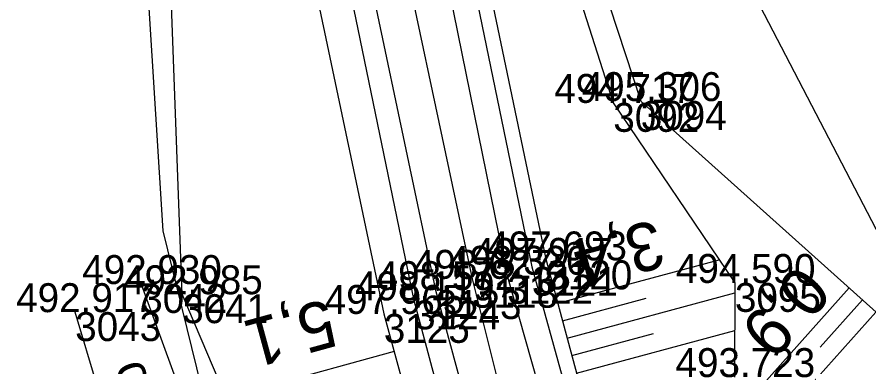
# Model space of a CAD drawing. Extents: x -1234191 to 23050, y -1290331 to -741191.
# Drawn here: x -864895.1 to -864859.71, y -1103328.93 to -1103314.42 of the extents above; entities that cross this region are included whole.
import ezdxf

# ---------------------------------------------------------------- set-up
doc = ezdxf.new("R2010")
doc.units = 0
for name, color, linetype in [('Vrstva 1', 7, 'Continuous'), ('Vrstva 4', 7, 'Continuous'), ('Vrstva 48', 7, 'Continuous'), ('Vrstva 49', 7, 'Continuous'), ('Vrstva 51', 7, 'Continuous'), ('Vrstva 53', 7, 'Continuous'), ('Vrstva 55', 7, 'Continuous'), ('Vrstva 60', 7, 'Continuous'), ('Vrstva 61', 7, 'Continuous')]:
    doc.layers.add(name, color=color, linetype=linetype)

msp = doc.modelspace()

# ---------------------------------------------------------------- linework, layer by layer
at = {"layer": 'Vrstva 1'}
msp.add_lwpolyline([(-864880.026, -1103307.256), (-864876.201, -1103325.274), (-864873.934, -1103334.292), (-864870.859, -1103345.308), (-864865.251, -1103362.67), (-864859.53, -1103377.926), (-864851.942, -1103395.962), (-864844.801, -1103411.587), (-864837.661, -1103426.327), (-864830.153, -1103441.241), (-864816.293, -1103468.27), (-864803.988, -1103492.278), (-864793.889, -1103512.114), (-864783.846, -1103532.561)], dxfattribs=at)
at = {"layer": 'Vrstva 4'}
for points in [[(-864761.26, -1103581.73), (-864764.065, -1103575.076), (-864770.863, -1103557.538), (-864782.695, -1103531.836), (-864792.522, -1103511.383), (-864802.64, -1103491.576), (-864815.205, -1103467.484), (-864829.131, -1103440.262), (-864836.408, -1103425.697), (-864843.618, -1103410.911), (-864850.499, -1103395.684), (-864858.259, -1103376.168), (-864863.428, -1103362.004), (-864869.117, -1103344.905), (-864874.744, -1103325.106), (-864878.32, -1103307.547)], [(-864877.312, -1103307.344), (-864873.715, -1103324.777), (-864868.272, -1103344.426), (-864862.668, -1103361.643), (-864857.253, -1103375.991), (-864849.582, -1103395.234), (-864842.908, -1103410.601)], [(-864867.645, -1103363.728), (-864873.2, -1103346.332), (-864878.606, -1103326.169), (-864882.354, -1103308.01)], [(-864881.412, -1103308.225), (-864877.715, -1103325.742), (-864872.254, -1103345.886), (-864866.702, -1103363.287), (-864861.498, -1103377.234), (-864853.326, -1103396.562), (-864846.052, -1103412.223), (-864838.908, -1103426.982), (-864831.618, -1103441.504), (-864817.8, -1103468.391), (-864805.162, -1103492.889), (-864795.17, -1103512.777), (-864785.016, -1103533.13), (-864773.478, -1103558.449), (-864764.189, -1103582.733)]]:
    msp.add_lwpolyline(points, dxfattribs=at)
at = {"layer": 'Vrstva 48'}
for p, q in [((-864872.635, -1103326.287), (-864865.934, -1103324.481)), ((-864872.245, -1103327.735), (-864865.284, -1103325.859)), ((-864860.541, -1103325.65), (-864864.24, -1103329.78)), ((-864872.44, -1103327.011), (-864868.965, -1103326.074)), ((-864859.982, -1103326.15), (-864861.742, -1103328.115)), ((-864859.424, -1103326.651), (-864862.765, -1103330.381)), ((-864872.05, -1103328.459), (-864868.668, -1103327.548)), ((-864871.855, -1103329.183), (-864865.29, -1103327.414)), ((-864879.438, -1103328.294), (-864886.415, -1103330.199))]:
    msp.add_line(p, q, dxfattribs=at)
at = {"layer": 'Vrstva 49'}
for points in [[(-864891.856, -1103250.458), (-864890.052, -1103268.233), (-864887.621, -1103287.375), (-864883.851, -1103307.81), (-864879.865, -1103326.73)], [(-864767.9, -1103559.12), (-864780.778, -1103531.139), (-864791.12, -1103511.03), (-864801.613, -1103490.55), (-864813.453, -1103466.783), (-864827.333, -1103439.705), (-864835.087, -1103425.047), (-864842.023, -1103410.166), (-864848.918, -1103395.084), (-864856.276, -1103377.108), (-864862.156, -1103361.478), (-864867.78, -1103344.304), (-864873.114, -1103324.51), (-864876.874, -1103306.491), (-864879.99, -1103287.215), (-864881.4, -1103267.503)], [(-864874.418, -1103305.217), (-864870.332, -1103317.977), (-864865.282, -1103325.445), (-864865.297, -1103329.349)], [(-864873.381, -1103305.149), (-864869.191, -1103317.901), (-864856.602, -1103329.178), (-864850.448, -1103329.728), (-864848.132, -1103347.036)], [(-864884.85, -1103333.877), (-864888.239, -1103325.913), (-864888.966, -1103306.421)], [(-864879.865, -1103326.73), (-864874.412, -1103346.705), (-864873.088, -1103350.66), (-864868.855, -1103364.067)]]:
    msp.add_lwpolyline(points, dxfattribs=at)
at = {"layer": 'Vrstva 51'}
msp.add_line((-864889.396, -1103337.637), (-864892.685, -1103326.656), dxfattribs=at)
msp.add_lwpolyline([(-864889.942, -1103325.49), (-864885.601, -1103337.409), (-864883.064, -1103349.338), (-864882.409, -1103359.56)], dxfattribs=at)
at = {"layer": 'Vrstva 53'}
for points in [[(-864851.8, -1103965.2), (-864832.93, -1103934.25), (-864802.44, -1103886.38), (-864769.72, -1103812.69), (-864751.48, -1103715.25), (-864751.19, -1103685.96), (-864767.18, -1103674.13), (-864782.08, -1103622.93), (-864787.15, -1103586.96), (-864794.59, -1103552.36), (-864798.3, -1103518.33), (-864820.12, -1103492.38), (-864862.25, -1103399.25), (-864883.05, -1103347.48), (-864889.03, -1103323.28), (-864892.77, -1103263.78)], [(-864869.74, -1103303.4), (-864855.1, -1103331.53), (-864834.52, -1103376.94), (-864795.6, -1103454.6), (-864803.1, -1103460.5), (-864775.38, -1103525.99), (-864764.18, -1103538.93), (-864727.24, -1103659.36), (-864730.26, -1103758.23), (-864750.67, -1103831.76), (-864786.8, -1103900.96), (-864807.11, -1103958.19)]]:
    msp.add_lwpolyline(points, dxfattribs=at)
at = {"layer": 'Vrstva 55'}
msp.add_lwpolyline([(-864869.74, -1103303.4), (-864855.1, -1103331.53), (-864834.52, -1103376.94), (-864795.6, -1103454.6), (-864803.1, -1103460.5), (-864775.38, -1103525.99), (-864764.18, -1103538.93), (-864727.24, -1103659.36), (-864730.26, -1103758.23), (-864750.67, -1103831.76), (-864786.8, -1103900.96), (-864807.11, -1103958.19)], dxfattribs=at)
at = {"layer": 'Vrstva 60'}
for p, q in [((-864870.332, -1103317.977), (-864870.332, -1103317.977)), ((-864869.191, -1103317.901), (-864869.191, -1103317.901)), ((-864873.114, -1103324.51), (-864873.114, -1103324.51)), ((-864873.715, -1103324.777), (-864873.715, -1103324.777)), ((-864876.201, -1103325.274), (-864876.201, -1103325.274)), ((-864874.744, -1103325.106), (-864874.744, -1103325.106)), ((-864889.942, -1103325.49), (-864889.942, -1103325.49)), ((-864865.282, -1103325.445), (-864865.282, -1103325.445)), ((-864888.239, -1103325.913), (-864888.239, -1103325.913)), ((-864877.715, -1103325.742), (-864877.715, -1103325.742)), ((-864878.606, -1103326.169), (-864878.606, -1103326.169)), ((-864892.685, -1103326.656), (-864892.685, -1103326.656)), ((-864879.865, -1103326.73), (-864879.865, -1103326.73))]:
    msp.add_line(p, q, dxfattribs=at)

# ---------------------------------------------------------------- texts
at = {"layer": 'Vrstva 48'}
for s, rotation, p in [('3,4', 195.0816, (-864868.57, -1103322.795)), ('0,9', 228.1466, (-864862.664, -1103324.594)), ('5,1', 195.2692, (-864882.196, -1103326.085))]:
    msp.add_text(s, height=2, rotation=rotation, dxfattribs=at).set_placement(p)
at = {"layer": 'Vrstva 51'}
msp.add_text('cesta', height=1.5, rotation=290.012, dxfattribs=at).set_placement((-864891.047, -1103328.941))
at = {"layer": 'Vrstva 60'}
for s, p in [('3092', (-864870.332, -1103319.177)), ('3094', (-864869.191, -1103319.101)), ('3120', (-864873.114, -1103325.71)), ('3121', (-864873.715, -1103325.977)), ('3118', (-864876.201, -1103326.474)), ('3122', (-864874.744, -1103326.306)), ('3042', (-864889.942, -1103326.69)), ('3095', (-864865.282, -1103326.645)), ('3041', (-864888.239, -1103327.113)), ('3123', (-864877.715, -1103326.942)), ('3124', (-864878.606, -1103327.369)), ('3043', (-864892.685, -1103327.856)), ('3125', (-864879.865, -1103327.93))]:
    msp.add_text(s, height=1.2, dxfattribs=at).set_placement(p)
at = {"layer": 'Vrstva 61'}
for s, p in [('494.717', (-864872.784, -1103317.977)), ('495.306', (-864871.643, -1103317.901)), ('497.693', (-864875.566, -1103324.51)), ('497.917', (-864876.167, -1103324.777)), ('498.627', (-864878.653, -1103325.274)), ('498.320', (-864877.195, -1103325.106)), ('492.930', (-864892.393, -1103325.49)), ('498.572', (-864880.163, -1103325.742)), ('494.590', (-864867.733, -1103325.445)), ('492.985', (-864890.695, -1103325.913)), ('498.119', (-864881.06, -1103326.169)), ('492.917', (-864895.137, -1103326.656)), ('497.965', (-864882.321, -1103326.73)), ('493.723', (-864867.749, -1103329.349))]:
    msp.add_text(s, height=1.2, dxfattribs=at).set_placement(p)

doc.saveas('drawing.dxf')
